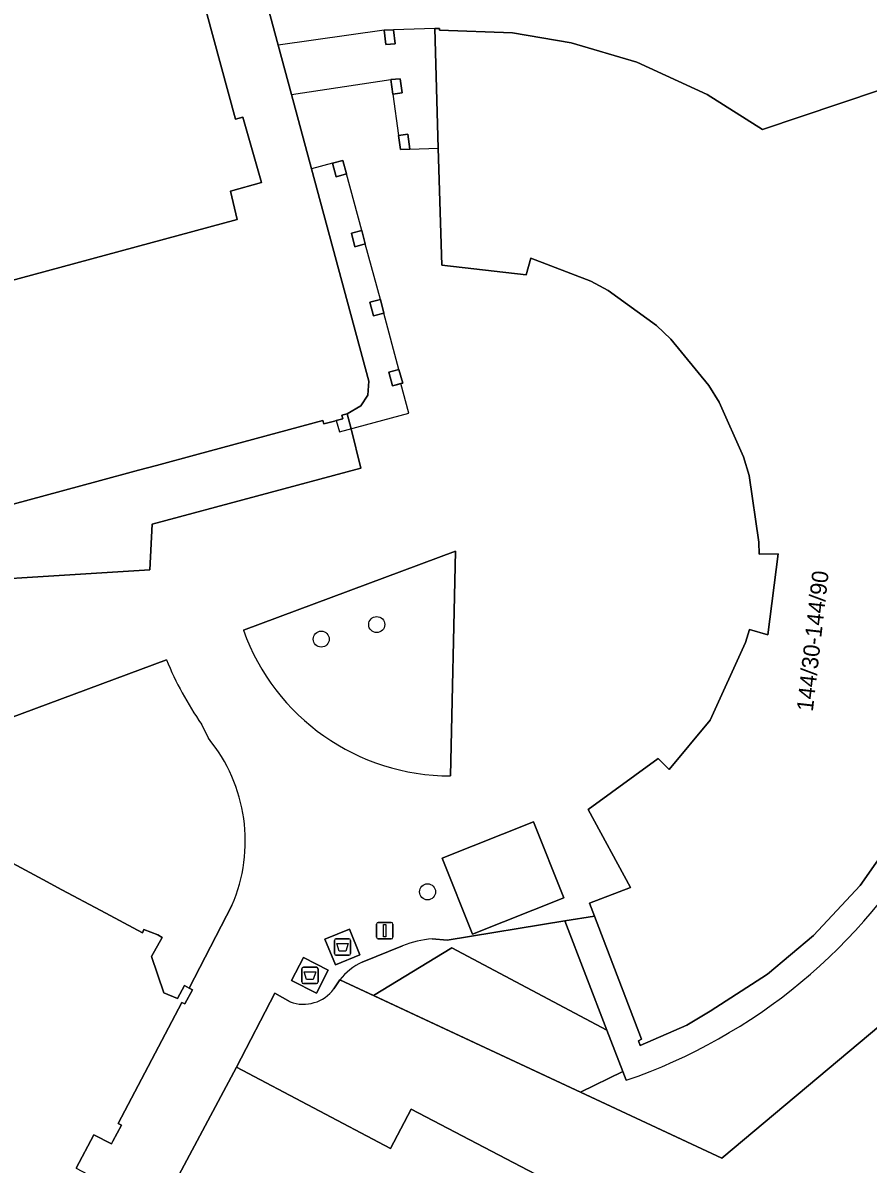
# Model space of a CAD drawing. Extents: x 159716 to 160783, y 383290 to 384031.
# Drawn here: x 159864.4 to 159916, y 383551 to 383620.7 of the extents above; entities that cross this region are included whole.
import ezdxf

# ---------------------------------------------------------------- set-up
doc = ezdxf.new("R2010")
doc.units = 0
for name, color, linetype in [('IMGEO_Afval_apart_plaats', 7, 'Continuous'), ('IMGEO_Boom', 7, 'Continuous'), ('IMGEO_Erf', 7, 'Continuous'), ('IMGEO_Grasland_overig', 7, 'Continuous'), ('IMGEO_Groenvoorziening', 7, 'Continuous'), ('IMGEO_Hek', 7, 'Continuous'), ('IMGEO_Lichtmast', 7, 'Continuous'), ('IMGEO_Pand', 7, 'Continuous'), ('IMGEO_Pand_nummerreeks', 7, 'Continuous'), ('IMGEO_Pand_overbouw', 7, 'Continuous'), ('IMGEO_Parkeervlak_open', 7, 'Continuous'), ('IMGEO_Rijbaan_lokaal_open', 7, 'Continuous'), ('IMGEO_Voetpad_gesloten', 7, 'Continuous'), ('IMGEO_Voetpad_open', 7, 'Continuous')]:
    doc.layers.add(name, color=color, linetype=linetype)

msp = doc.modelspace()

# ---------------------------------------------------------------- linework, layer by layer
at = {"layer": 'IMGEO_Afval_apart_plaats'}
for p, q in [((159883.415, 383563.839), (159883.415, 383564.639)), ((159883.415, 383564.639), (159883.415, 383563.839)), ((159883.515, 383564.739), (159884.305, 383564.739)), ((159884.305, 383564.739), (159883.515, 383564.739)), ((159884.405, 383564.639), (159884.405, 383563.839)), ((159884.405, 383563.839), (159884.405, 383564.639)), ((159884.305, 383563.739), (159883.515, 383563.739)), ((159883.515, 383563.739), (159884.305, 383563.739)), ((159881.426, 383562.104), (159881.426, 383562.904)), ((159881.426, 383562.904), (159881.426, 383562.104)), ((159881.526, 383563.004), (159882.316, 383563.004)), ((159882.316, 383563.004), (159881.526, 383563.004)), ((159882.416, 383562.904), (159882.416, 383562.104)), ((159882.416, 383562.104), (159882.416, 383562.904)), ((159882.316, 383562.004), (159881.526, 383562.004)), ((159881.526, 383562.004), (159882.316, 383562.004))]:
    msp.add_line(p, q, dxfattribs=at)
for points in [[(159883.558, 383564.453), (159884.262, 383564.453), (159884.113, 383563.983), (159883.707, 383563.983), (159883.558, 383564.453)], [(159881.569, 383562.718), (159882.273, 383562.718), (159882.124, 383562.248), (159881.718, 383562.248), (159881.569, 383562.718)]]:
    msp.add_lwpolyline(points, dxfattribs=at)
for centre, start, end in [((159883.515, 383564.639), 90, 180), ((159883.515, 383564.639), 90, 180), ((159884.305, 383564.639), 0, 90), ((159884.305, 383564.639), 360, 90), ((159883.515, 383563.839), 180, 270), ((159883.515, 383563.839), 180, 270), ((159884.305, 383563.839), 270, 0), ((159884.305, 383563.839), 270, 0), ((159881.526, 383562.904), 90, 180), ((159881.526, 383562.904), 90, 180), ((159882.316, 383562.904), 0, 90), ((159882.316, 383562.904), 360, 90), ((159881.526, 383562.104), 180, 270), ((159881.526, 383562.104), 180, 270), ((159882.316, 383562.104), 270, 0), ((159882.316, 383562.104), 270, 0)]:
    msp.add_arc(centre, 0.1, start, end, dxfattribs=at)
at = {"layer": 'IMGEO_Boom'}
for centre in [(159886.002, 383583.935), (159882.615, 383583.044), (159889.108, 383567.611)]:
    msp.add_circle(centre, 0.489, dxfattribs=at)
at = {"layer": 'IMGEO_Erf'}
for points in [[(159949.564, 383572.393), (159926.137, 383564.771), (159921.34, 383563.286), (159907.093, 383551.344), (159898.451, 383555.374), (159885.802, 383561.272), (159883.741, 383562.233), (159883.387, 383561.68)], [(159880.721, 383560.886), (159879.781, 383561.427), (159877.434, 383556.9), (159886.852, 383551.94), (159888.11, 383554.336), (159900.619, 383547.801)]]:
    msp.add_lwpolyline(points, dxfattribs=at)
msp.add_arc((159881.52, 383563.078), 2.333, 249.98023, 323.18941, dxfattribs=at)
at = {"layer": 'IMGEO_Grasland_overig'}
for points in [[(159873.156, 383581.786), (159857.084, 383575.822)], [(159875.72, 383576.987), (159875.304, 383577.851)], [(159863.214, 383569.643), (159865.595, 383568.367), (159866.765, 383567.741), (159869.15, 383566.463), (159871.694, 383565.1), (159871.78, 383565.303), (159872.628, 383564.976), (159872.901, 383564.831), (159872.246, 383563.655), (159873.007, 383561.449), (159873.824, 383561.098), (159874.255, 383561.883), (159874.536, 383561.733), (159877.154, 383566.78)]]:
    msp.add_lwpolyline(points, dxfattribs=at)
for centre, radius, start, end in [((159891.933, 383589.482), 20.293, 202.2869, 214.97074), ((159868.12, 383570.715), 9.854, 336.46249, 39.532)]:
    msp.add_arc(centre, radius, start, end, dxfattribs=at)
at = {"layer": 'IMGEO_Groenvoorziening'}
msp.add_lwpolyline([(159885.039, 383593.495), (159884.433, 383595.889), (159884.198, 383596.814), (159883.874, 383596.719), (159883.934, 383596.497), (159883.532, 383596.389), (159883.427, 383596.361), (159882.779, 383596.187), (159882.713, 383596.399), (159875.104, 383594.345), (159872.545, 383593.654), (159871.454, 383593.359), (159868.897, 383592.669), (159860.623, 383590.435), (159858.08, 383589.749), (159856.977, 383589.451), (159855.533, 383589.061), (159855.6, 383588.479), (159855.855, 383586.262), (159872.145, 383587.273), (159872.278, 383590.069)], close=True, dxfattribs=at)
for points in [[(159890.81, 383588.419), (159877.86, 383583.586)], [(159890.512, 383574.695), (159890.81, 383588.419)], [(159883.741, 383562.233), (159885.802, 383561.272), (159890.6, 383564.185), (159900.069, 383559.157), (159897.49, 383565.83)], [(159897.49, 383565.83), (159890.305, 383564.664), (159889.391, 383564.736)], [(159887.578, 383564.321), (159885.108, 383563.322)], [(159901.251, 383556.098), (159901.044, 383556.633), (159898.451, 383555.374), (159907.093, 383551.344), (159921.34, 383563.286)]]:
    msp.add_lwpolyline(points, dxfattribs=at)
for centre, radius, start, end in [((159890.489, 383588.11), 13.415, 199.70695, 270.09896), ((159890.106, 383588.431), 34.2, 289.01912, 330.25332), ((159889.87, 383558.476), 6.278, 94.37465, 111.41139), ((159886.764, 383559.84), 3.855, 115.44151, 141.64259)]:
    msp.add_arc(centre, radius, start, end, dxfattribs=at)
at = {"layer": 'IMGEO_Hek'}
msp.add_lwpolyline([(159883.741, 383562.233), (159907.093, 383551.344), (159921.34, 383563.286)], dxfattribs=at)
at = {"layer": 'IMGEO_Lichtmast'}
for p, q in [((159885.999, 383564.838), (159885.999, 383565.638)), ((159885.999, 383565.638), (159885.999, 383564.838)), ((159886.099, 383565.738), (159886.889, 383565.738)), ((159886.889, 383565.738), (159886.099, 383565.738)), ((159886.989, 383565.638), (159886.989, 383564.838)), ((159886.989, 383564.838), (159886.989, 383565.638)), ((159886.889, 383564.738), (159886.099, 383564.738)), ((159886.099, 383564.738), (159886.889, 383564.738))]:
    msp.add_line(p, q, dxfattribs=at)
msp.add_lwpolyline([(159886.419, 383565.613), (159886.569, 383565.613), (159886.569, 383564.863), (159886.419, 383564.863), (159886.419, 383565.613)], dxfattribs=at)
for centre, start, end in [((159886.099, 383565.638), 90, 180), ((159886.099, 383565.638), 90, 180), ((159886.889, 383565.638), 0, 90), ((159886.889, 383565.638), 360, 90), ((159886.099, 383564.838), 180, 270), ((159886.099, 383564.838), 180, 270), ((159886.889, 383564.838), 270, 0), ((159886.889, 383564.838), 270, 0)]:
    msp.add_arc(centre, 0.1, start, end, dxfattribs=at)
at = {"layer": 'IMGEO_Pand'}
for points in [[(159838.335, 383614.999), (159873.243, 383624.427), (159873.715, 383622.691), (159875.128, 383623.071), (159877.376, 383614.802), (159877.821, 383614.924), (159878.961, 383610.943), (159877.066, 383610.416), (159877.484, 383608.667), (159849.848, 383601.197)], [(159860.623, 383590.435), (159868.897, 383592.669), (159871.454, 383593.359), (159872.545, 383593.654), (159875.104, 383594.345), (159882.713, 383596.399), (159882.779, 383596.187), (159883.427, 383596.361), (159883.532, 383596.389), (159883.934, 383596.497), (159883.874, 383596.719), (159884.198, 383596.814), (159885.033, 383597.302), (159885.459, 383597.946), (159885.52, 383598.791), (159882.018, 383611.771), (159880.793, 383616.309), (159879.981, 383619.319), (159878.711, 383624.018)], [(159919.09, 383617.37), (159909.572, 383614.175), (159906.196, 383616.319), (159901.904, 383618.275), (159897.888, 383619.473), (159894.294, 383620.07), (159889.841, 383620.246), (159889.832, 383620.346), (159889.552, 383620.34), (159889.765, 383613.037), (159889.974, 383605.891), (159895.135, 383605.302), (159895.411, 383606.317), (159899.077, 383604.915), (159900.134, 383604.34), (159903.1, 383602.203), (159903.964, 383601.37), (159906.283, 383598.543), (159906.918, 383597.52), (159908.409, 383594.181), (159908.758, 383593.03), (159909.349, 383588.967), (159909.377, 383588.225), (159910.533, 383588.26), (159909.888, 383583.311), (159908.786, 383583.631), (159908.541, 383582.839), (159906.38, 383578.087), (159903.866, 383575.079), (159903.301, 383575.66), (159903.199, 383575.761), (159898.914, 383572.639), (159901.512, 383567.881), (159899.001, 383566.924), (159899.307, 383566.125), (159902.187, 383558.603), (159901.988, 383558.514), (159902.095, 383558.23), (159904.945, 383559.467), (159906.365, 383560.314), (159909.87, 383562.585), (159912.682, 383564.94), (159915.53, 383567.993), (159918.263, 383571.889)], [(159867.641, 383550.723), (159868.726, 383552.774), (159869.804, 383552.222), (159869.886, 383552.378), (159870.401, 383553.362), (159870.206, 383553.464), (159874.091, 383560.857), (159874.287, 383560.774), (159874.74, 383561.624), (159874.536, 383561.733), (159874.255, 383561.883), (159873.824, 383561.098), (159873.007, 383561.449), (159872.246, 383563.655), (159872.901, 383564.831), (159872.628, 383564.976), (159871.78, 383565.303), (159871.694, 383565.1), (159869.15, 383566.463), (159866.765, 383567.741), (159865.595, 383568.367), (159863.214, 383569.643)]]:
    msp.add_lwpolyline(points, dxfattribs=at)
for points in [[(159887.022, 383620.263), (159886.451, 383620.234), (159886.559, 383619.368), (159887.129, 383619.397)], [(159887.433, 383617.264), (159886.856, 383617.22), (159886.978, 383616.326), (159887.551, 383616.404)], [(159887.897, 383613.878), (159887.332, 383613.8), (159887.447, 383612.943), (159888.019, 383612.966)], [(159883.931, 383612.286), (159883.304, 383612.118), (159883.521, 383611.285), (159884.155, 383611.456)], [(159885.085, 383608.011), (159884.452, 383607.843), (159884.673, 383607.012), (159885.306, 383607.181)], [(159886.224, 383603.786), (159885.591, 383603.617), (159885.81, 383602.794), (159886.443, 383602.963)], [(159887.361, 383599.522), (159886.74, 383599.349), (159886.972, 383598.516), (159887.291, 383598.605), (159887.468, 383598.654), (159887.593, 383598.689)], [(159868.968, 383541.041), (159869.088, 383540.978), (159875.1, 383537.833), (159875.202, 383538.028), (159878.239, 383536.45), (159877.521, 383535.087), (159880.858, 383533.33), (159881.576, 383534.693), (159887.874, 383531.384), (159887.67, 383530.994), (159890.964, 383529.275), (159893.259, 383533.717), (159898.177, 383543.518), (159898.328, 383543.44), (159900.619, 383547.801), (159888.11, 383554.336), (159886.852, 383551.94), (159877.434, 383556.9)]]:
    msp.add_lwpolyline(points, close=True, dxfattribs=at)
at = {"layer": 'IMGEO_Pand_overbouw'}
for points in [[(159879.981, 383619.319), (159880.793, 383616.309), (159886.856, 383617.22), (159887.433, 383617.264), (159887.551, 383616.404), (159886.978, 383616.326), (159887.332, 383613.8), (159887.897, 383613.88), (159888.019, 383612.966), (159889.765, 383613.037), (159889.549, 383620.34), (159887.022, 383620.263), (159887.129, 383619.397), (159886.559, 383619.368), (159886.451, 383620.234)], [(159885.306, 383607.181), (159884.673, 383607.012), (159884.452, 383607.843), (159885.085, 383608.011), (159884.155, 383611.456), (159883.521, 383611.285), (159883.304, 383612.118), (159882.018, 383611.771), (159885.52, 383598.791), (159885.459, 383597.946), (159885.033, 383597.302), (159884.198, 383596.814), (159883.874, 383596.719), (159883.934, 383596.497), (159883.532, 383596.389), (159883.724, 383595.699), (159887.973, 383596.84), (159887.468, 383598.654), (159886.972, 383598.516), (159886.74, 383599.349), (159887.361, 383599.522), (159886.443, 383602.963), (159885.81, 383602.794), (159885.591, 383603.617), (159886.224, 383603.786)]]:
    msp.add_lwpolyline(points, close=True, dxfattribs=at)
at = {"layer": 'IMGEO_Parkeervlak_open'}
for points in [[(159895.582, 383571.888), (159890.009, 383569.666), (159891.86, 383565.022), (159897.434, 383567.244)], [(159885.802, 383561.272), (159898.451, 383555.374), (159901.044, 383556.633), (159900.069, 383559.157), (159890.6, 383564.185)]]:
    msp.add_lwpolyline(points, close=True, dxfattribs=at)
at = {"layer": 'IMGEO_Rijbaan_lokaal_open'}
for points in [[(159878.711, 383624.018), (159879.981, 383619.319), (159880.793, 383616.309), (159882.018, 383611.771), (159885.52, 383598.791), (159885.459, 383597.946), (159885.033, 383597.302), (159884.198, 383596.814), (159884.433, 383595.889), (159885.039, 383593.495), (159872.278, 383590.069), (159872.145, 383587.273), (159855.855, 383586.262)], [(159910.533, 383588.26), (159909.377, 383588.225), (159909.349, 383588.967), (159908.758, 383593.03), (159908.409, 383594.181), (159906.918, 383597.52), (159906.283, 383598.543), (159903.964, 383601.37), (159903.1, 383602.203), (159900.134, 383604.34), (159899.077, 383604.915), (159895.411, 383606.317), (159895.135, 383605.302), (159889.974, 383605.891), (159889.765, 383613.037), (159889.552, 383620.34), (159889.832, 383620.346), (159889.841, 383620.246), (159894.294, 383620.07), (159897.888, 383619.473), (159901.904, 383618.275), (159906.196, 383616.319), (159909.572, 383614.175), (159919.09, 383617.37)], [(159877.86, 383583.586), (159890.81, 383588.419)], [(159890.81, 383588.419), (159890.512, 383574.695)], [(159889.391, 383564.736), (159890.305, 383564.664), (159897.49, 383565.83), (159899.307, 383566.125), (159899.001, 383566.924), (159901.512, 383567.881), (159898.914, 383572.639), (159903.199, 383575.761), (159903.301, 383575.66), (159903.866, 383575.079), (159906.38, 383578.087), (159908.541, 383582.839), (159908.786, 383583.631), (159909.888, 383583.311), (159910.533, 383588.26)], [(159857.084, 383575.822), (159873.156, 383581.786)], [(159875.304, 383577.851), (159875.72, 383576.987)], [(159877.154, 383566.78), (159874.536, 383561.733), (159874.74, 383561.624), (159874.287, 383560.774), (159874.091, 383560.857), (159870.206, 383553.464), (159870.401, 383553.362), (159869.886, 383552.378), (159869.804, 383552.222), (159868.726, 383552.774), (159867.641, 383550.723), (159868.72, 383550.153), (159868.635, 383549.994), (159868.109, 383548.998), (159867.914, 383549.095), (159863.046, 383539.817), (159861.801, 383537.444), (159861.486, 383536.843), (159865.66, 383534.41), (159869.088, 383540.978), (159868.968, 383541.041), (159877.434, 383556.9), (159879.781, 383561.427), (159880.721, 383560.886)], [(159885.108, 383563.322), (159887.578, 383564.321)], [(159883.387, 383561.68), (159883.741, 383562.233)]]:
    msp.add_lwpolyline(points, dxfattribs=at)
for points in [[(159886.559, 383619.368), (159886.451, 383620.234), (159887.022, 383620.263), (159887.129, 383619.397)], [(159886.856, 383617.22), (159887.433, 383617.264), (159887.551, 383616.404), (159886.978, 383616.326)], [(159887.332, 383613.8), (159887.897, 383613.878), (159888.019, 383612.966), (159887.447, 383612.943)], [(159883.521, 383611.285), (159883.304, 383612.118), (159883.931, 383612.286), (159884.155, 383611.456)], [(159884.673, 383607.012), (159884.452, 383607.843), (159885.085, 383608.011), (159885.306, 383607.181)], [(159885.81, 383602.794), (159885.591, 383603.617), (159886.224, 383603.786), (159886.443, 383602.963)], [(159886.74, 383599.349), (159887.361, 383599.522), (159887.593, 383598.689), (159887.468, 383598.654), (159887.291, 383598.605), (159886.972, 383598.516)], [(159895.582, 383571.888), (159897.434, 383567.244), (159891.86, 383565.022), (159890.009, 383569.666)], [(159884.345, 383565.331), (159884.981, 383563.755), (159883.475, 383563.147), (159882.839, 383564.723)], [(159883.036, 383562.817), (159882.32, 383561.416), (159880.806, 383562.19), (159881.522, 383563.591)]]:
    msp.add_lwpolyline(points, close=True, dxfattribs=at)
for centre, radius, start, end in [((159890.489, 383588.11), 13.415, 199.70695, 270.09896), ((159891.933, 383589.482), 20.293, 202.2869, 214.97074), ((159868.12, 383570.715), 9.854, 336.46249, 39.532), ((159889.87, 383558.476), 6.278, 94.37465, 111.41139), ((159886.764, 383559.84), 3.855, 115.44151, 141.64259), ((159881.52, 383563.078), 2.333, 249.98023, 323.18941)]:
    msp.add_arc(centre, radius, start, end, dxfattribs=at)
at = {"layer": 'IMGEO_Voetpad_gesloten'}
for points in [[(159884.345, 383565.331), (159882.839, 383564.723), (159883.475, 383563.147), (159884.981, 383563.755)], [(159883.036, 383562.817), (159881.522, 383563.591), (159880.806, 383562.19), (159882.32, 383561.416)]]:
    msp.add_lwpolyline(points, close=True, dxfattribs=at)
at = {"layer": 'IMGEO_Voetpad_open'}
msp.add_lwpolyline([(159845.381, 383571.333), (159846.081, 383571.598), (159844.263, 383585.68), (159850.47, 383586.023), (159850.036, 383587.59), (159849.727, 383588.706), (159849.514, 383588.656), (159849.255, 383589.592), (159849.46, 383589.649), (159845.864, 383602.911), (159849.144, 383603.825), (159849.848, 383601.197), (159877.484, 383608.667), (159877.066, 383610.416), (159878.961, 383610.943), (159877.821, 383614.924), (159877.376, 383614.802), (159875.128, 383623.071), (159873.715, 383622.691), (159873.243, 383624.427), (159838.335, 383614.999), (159839.07, 383612.381), (159837.629, 383611.992), (159843.064, 383591.222)], close=True, dxfattribs=at)
msp.add_lwpolyline([(159918.263, 383571.889), (159915.53, 383567.993), (159912.682, 383564.94), (159909.87, 383562.585), (159906.365, 383560.314), (159904.945, 383559.467), (159902.095, 383558.23), (159901.988, 383558.514), (159902.187, 383558.603), (159899.307, 383566.125), (159897.49, 383565.83), (159900.069, 383559.157), (159901.044, 383556.633), (159901.251, 383556.098)], dxfattribs=at)
msp.add_arc((159890.106, 383588.431), 34.2, 289.01912, 330.25332, dxfattribs=at)

# ---------------------------------------------------------------- texts
at = {"layer": 'IMGEO_Pand_nummerreeks'}
msp.add_text('144/30-144/90', height=1, rotation=83.49714, dxfattribs=at).set_placement((159912.645, 383578.593))

doc.saveas('drawing.dxf')
